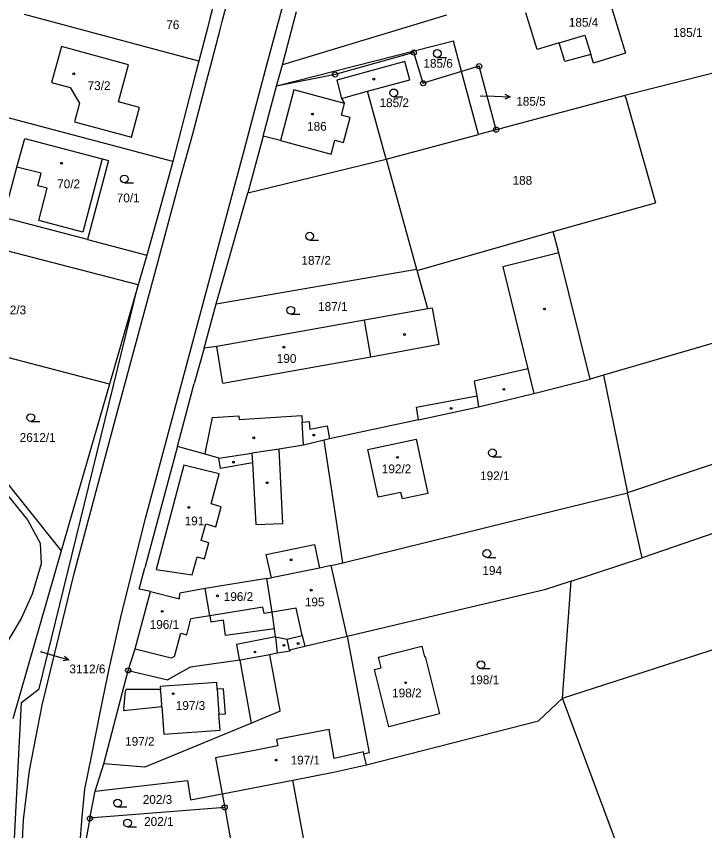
# Model space of a CAD drawing. Extents: x -736345 to -729997, y -1130177 to -1122501.
# Drawn here: x -733827.2 to -733694.1, y -1126174 to -1126016.4 of the extents above; entities that cross this region are included whole.
import ezdxf

# ---------------------------------------------------------------- set-up
doc = ezdxf.new("R2010")
doc.units = 0
for name, color, linetype in [('Vrstva 1', 7, 'Continuous'), ('Vrstva 16', 7, 'Continuous'), ('Vrstva 18', 7, 'Continuous'), ('Vrstva 19', 7, 'Continuous'), ('Vrstva 25', 7, 'Continuous'), ('Vrstva 4', 7, 'Continuous')]:
    doc.layers.add(name, color=color, linetype=linetype)

msp = doc.modelspace()

# ---------------------------------------------------------------- linework, layer by layer
at = {"layer": 'Vrstva 1'}
for points in [[(-733778.71, -1126025.84), (-733768.4, -1125987.72)], [(-733787.87, -1126009.78), (-733789.73, -1126016.84)], [(-733713.21, -1126011.07), (-733709.38, -1126023.59)], [(-733791.91, -1126025.09), (-733825.61, -1126016.09)], [(-733789.73, -1126016.84), (-733790.22, -1126018.71)], [(-733775.74, -1126025.82), (-733772.98, -1126015.52)], [(-733744.02, -1126016.2), (-733775.74, -1126025.82)], [(-733726.47, -1126022.86), (-733728.63, -1126015.78)], [(-733790.22, -1126018.71), (-733791.91, -1126025.09)], [(-733742.66, -1126021.25), (-733776.86, -1126029.98)], [(-733741.08, -1126027.13), (-733742.66, -1126021.25)], [(-733722.21, -1126021.56), (-733726.47, -1126022.86)], [(-733721.12, -1126025.17), (-733722.21, -1126021.56)], [(-733818.45, -1126022.28), (-733820.35, -1126029.22)], [(-733805.48, -1126025.79), (-733818.45, -1126022.28)], [(-733750.3, -1126023.45), (-733765.55, -1126027.69)], [(-733748.49, -1126029.39), (-733750.3, -1126023.45)], [(-733716.1, -1126023.82), (-733721.12, -1126025.17)], [(-733715.58, -1126025.49), (-733716.1, -1126023.82)], [(-733709.38, -1126023.59), (-733715.58, -1126025.49)], [(-733807.45, -1126033), (-733805.48, -1126025.79)], [(-733791.91, -1126025.09), (-733792.72, -1126028.25)], [(-733783.08, -1126042.12), (-733778.71, -1126025.84)], [(-733776.86, -1126029.98), (-733775.74, -1126025.82)], [(-733752.02, -1126025.16), (-733765.22, -1126028.8)], [(-733751.09, -1126028.71), (-733752.02, -1126025.16)], [(-733737.68, -1126026.09), (-733741.08, -1126027.13)], [(-733734.39, -1126038.37), (-733737.68, -1126026.09)], [(-733765.55, -1126027.69), (-733776.86, -1126029.98)], [(-733741.08, -1126027.13), (-733748.49, -1126029.39)], [(-733737.81, -1126039.28), (-733741.08, -1126027.13)], [(-733688.39, -1126026.37), (-733709.48, -1126031.73)], [(-733820.35, -1126029.22), (-733816.77, -1126030.21)], [(-733792.72, -1126028.25), (-733796.91, -1126044.51)], [(-733765.22, -1126028.8), (-733764.31, -1126032.31)], [(-733759.29, -1126030.94), (-733751.09, -1126028.71)], [(-733816.77, -1126030.21), (-733814.96, -1126033.23)], [(-733779.45, -1126039.59), (-733776.86, -1126029.98)], [(-733773.54, -1126030.63), (-733776.12, -1126040.48)], [(-733763.71, -1126033.27), (-733773.54, -1126030.63)], [(-733755.69, -1126044.05), (-733759.29, -1126030.94)], [(-733764.31, -1126032.31), (-733763.71, -1126033.27)], [(-733709.48, -1126031.73), (-733734.39, -1126038.37)], [(-733709.48, -1126031.73), (-733709.27, -1126032.46)], [(-733709.27, -1126032.46), (-733708.94, -1126033.62)], [(-733814.96, -1126033.23), (-733815.92, -1126036.87)], [(-733803.39, -1126034.09), (-733807.45, -1126033)], [(-733804.92, -1126039.84), (-733803.39, -1126034.09)], [(-733708.94, -1126033.62), (-733703.55, -1126052.49)], [(-733796.91, -1126044.51), (-733835.41, -1126034.32)], [(-733815.92, -1126036.87), (-733804.92, -1126039.84)], [(-733734.39, -1126038.37), (-733737.81, -1126039.28)], [(-733827.06, -1126045.59), (-733825.57, -1126040.04)], [(-733825.57, -1126040.04), (-733810.56, -1126043.99)], [(-733779.45, -1126039.59), (-733782.42, -1126050.61)], [(-733776.12, -1126040.48), (-733779.45, -1126039.59)], [(-733755.69, -1126044.05), (-733737.81, -1126039.28)], [(-733802.11, -1126113.32), (-733783.08, -1126042.12)], [(-733809.39, -1126044.3), (-733813.42, -1126059.64)], [(-733810.56, -1126043.99), (-733809.39, -1126044.3)], [(-733796.91, -1126044.51), (-733797.62, -1126047.07)], [(-733782.42, -1126050.61), (-733755.69, -1126044.05)], [(-733755.69, -1126044.05), (-733755.49, -1126044.75)], [(-733755.49, -1126044.75), (-733755.15, -1126045.96)], [(-733879.41, -1126046.76), (-733825.02, -1126113.86)], [(-733829.69, -1126055.37), (-733827.06, -1126045.59)], [(-733755.15, -1126045.96), (-733749.79, -1126065.37)], [(-733797.62, -1126047.07), (-733799.26, -1126052.94)], [(-733788.52, -1126072.08), (-733782.42, -1126050.61)], [(-733799.26, -1126052.94), (-733801.97, -1126062.64)], [(-733723.39, -1126058.05), (-733703.55, -1126052.49)], [(-733813.42, -1126059.64), (-733829.69, -1126055.37)], [(-733803.63, -1126068.4), (-733849.54, -1126056.53)], [(-733749.65, -1126065.6), (-733723.39, -1126058.05)], [(-733722.27, -1126062.19), (-733723.39, -1126058.05)], [(-733813.42, -1126059.64), (-733801.97, -1126062.64)], [(-733716.23, -1126086.65), (-733722.27, -1126062.19)], [(-733801.97, -1126062.64), (-733803.63, -1126068.4)], [(-733788.52, -1126072.08), (-733749.79, -1126065.37)], [(-733749.65, -1126065.6), (-733749.79, -1126065.37)], [(-733747.59, -1126073.05), (-733749.65, -1126065.6)], [(-733822.76, -1126146.51), (-733803.63, -1126068.4)], [(-733803.63, -1126068.4), (-733809.16, -1126087.57)], [(-733656.14, -1126069.1), (-733713.66, -1126085.86)], [(-733790.85, -1126080.66), (-733788.52, -1126072.08)], [(-733747.59, -1126073.05), (-733759.82, -1126075.23)], [(-733809.16, -1126087.57), (-733853.55, -1126076.01)], [(-733853.55, -1126076.01), (-733818.48, -1126119.85)], [(-733759.82, -1126075.23), (-733788.39, -1126080.31)], [(-733790.85, -1126080.66), (-733792.82, -1126087.46)], [(-733788.39, -1126080.31), (-733790.85, -1126080.66)], [(-733713.66, -1126085.86), (-733716.23, -1126086.65)], [(-733713.66, -1126085.86), (-733708.96, -1126108.61)], [(-733809.16, -1126087.57), (-733811.03, -1126094.04)], [(-733795.91, -1126099.13), (-733792.82, -1126087.46)], [(-733727.08, -1126089.38), (-733716.23, -1126086.65)], [(-733650.92, -1126089.17), (-733708.96, -1126108.61)], [(-733737.78, -1126092), (-733727.08, -1126089.38)], [(-733749.38, -1126094.48), (-733737.78, -1126092)], [(-733811.03, -1126094.04), (-733818.48, -1126119.85)], [(-733749.38, -1126094.48), (-733766.61, -1126098.17)], [(-733767.67, -1126098.42), (-733771.67, -1126099.39)], [(-733766.61, -1126098.17), (-733767.67, -1126098.42)], [(-733764.05, -1126122.15), (-733767.67, -1126098.42)], [(-733759.19, -1126100.25), (-733749.83, -1126098.23)], [(-733749.83, -1126098.23), (-733747.59, -1126108.73)], [(-733796.04, -1126099.62), (-733802.35, -1126123.15)], [(-733796.04, -1126099.62), (-733795.91, -1126099.13)], [(-733795.56, -1126099.76), (-733796.04, -1126099.62)], [(-733793.97, -1126100.21), (-733795.56, -1126099.76)], [(-733790.68, -1126101.16), (-733793.97, -1126100.21)], [(-733776.33, -1126100.17), (-733781.63, -1126100.92)], [(-733771.67, -1126099.39), (-733776.33, -1126100.17)], [(-733757.19, -1126109.47), (-733759.19, -1126100.25)], [(-733788.03, -1126101.91), (-733790.68, -1126101.16)], [(-733788.03, -1126101.91), (-733781.63, -1126100.92)], [(-733651.23, -1126102.3), (-733706.13, -1126121.17)], [(-733752.8, -1126108.54), (-733757.19, -1126109.47)], [(-733752.52, -1126109.77), (-733752.8, -1126108.54)], [(-733747.59, -1126108.73), (-733752.52, -1126109.77)], [(-733731.4, -1126114.11), (-733708.96, -1126108.61)], [(-733706.13, -1126121.17), (-733708.96, -1126108.61)], [(-733825.02, -1126113.86), (-733822.58, -1126118.36)], [(-733804.45, -1126122.55), (-733802.11, -1126113.32)], [(-733764.05, -1126122.15), (-733731.4, -1126114.11)], [(-733822.58, -1126118.36), (-733822.41, -1126122.38)], [(-733818.48, -1126119.85), (-733827.86, -1126152.36)], [(-733822.41, -1126122.38), (-733824.15, -1126128.23)], [(-733766.29, -1126122.7), (-733764.05, -1126122.15)], [(-733719.91, -1126125.7), (-733706.13, -1126121.17)], [(-733806.98, -1126132.69), (-733804.45, -1126122.55)], [(-733803.45, -1126127.26), (-733802.35, -1126123.15)], [(-733768.56, -1126123.18), (-733777.81, -1126125.05)], [(-733766.29, -1126122.7), (-733768.56, -1126123.18)], [(-733763.19, -1126136.44), (-733766.29, -1126122.7)], [(-733778.76, -1126125.21), (-733790.69, -1126127.11)], [(-733778.76, -1126125.21), (-733777.81, -1126125.05)], [(-733777.72, -1126131.72), (-733778.76, -1126125.21)], [(-733790.69, -1126127.11), (-733795.55, -1126128.05)], [(-733789.78, -1126132.4), (-733790.69, -1126127.11)], [(-733719.91, -1126125.7), (-733725.06, -1126127.4)], [(-733721.54, -1126148.31), (-733719.91, -1126125.7)], [(-733824.15, -1126128.23), (-733826.26, -1126132.9)], [(-733804.19, -1126138.77), (-733801.26, -1126127.68)], [(-733801.26, -1126127.68), (-733803.45, -1126127.26)], [(-733801.26, -1126127.68), (-733795.6, -1126129.1)], [(-733795.6, -1126129.1), (-733795.55, -1126128.05)], [(-733725.06, -1126127.4), (-733763.19, -1126136.44)], [(-733721.54, -1126148.31), (-733657.06, -1126127.5)], [(-733777.28, -1126134.95), (-733777.72, -1126131.72)], [(-733826.26, -1126132.9), (-733834.92, -1126147.41)], [(-733809.24, -1126142.69), (-733806.98, -1126132.69)], [(-733789.78, -1126132.4), (-733789.57, -1126133.61)], [(-733787.1, -1126133.22), (-733789.57, -1126133.61)], [(-733786.7, -1126136.24), (-733787.1, -1126133.22)], [(-733777.28, -1126134.95), (-733786.7, -1126136.24)], [(-733777.07, -1126136.47), (-733777.28, -1126134.95)], [(-733777.07, -1126136.47), (-733776.74, -1126139.66)], [(-733763.19, -1126136.44), (-733771.4, -1126138.35)], [(-733763.19, -1126136.44), (-733758.92, -1126158.91)], [(-733805.55, -1126142.98), (-733804.19, -1126138.77)], [(-733776.74, -1126139.66), (-733778.17, -1126139.98)], [(-733774.25, -1126139.25), (-733776.74, -1126139.66)], [(-733771.4, -1126138.35), (-733774.36, -1126139.04)], [(-733774.36, -1126139.04), (-733774.25, -1126139.25)], [(-733757.17, -1126140.42), (-733748.78, -1126138.29)], [(-733748.78, -1126138.29), (-733748.27, -1126140.33)], [(-733783.89, -1126141), (-733789.47, -1126141.77)], [(-733778.17, -1126139.98), (-733783.89, -1126141)], [(-733776.18, -1126150.7), (-733778.17, -1126139.98)], [(-733756.65, -1126142.46), (-733757.17, -1126140.42)], [(-733748.27, -1126140.33), (-733748.14, -1126140.3)], [(-733748.14, -1126140.3), (-733745.36, -1126151.4)], [(-733810.87, -1126150.44), (-733809.24, -1126142.69)], [(-733793.48, -1126142.32), (-733795.77, -1126143.6)], [(-733789.47, -1126141.77), (-733793.48, -1126142.32)], [(-733757.92, -1126142.78), (-733756.65, -1126142.46)], [(-733755.14, -1126153.89), (-733757.92, -1126142.78)], [(-733810.27, -1126161.02), (-733805.55, -1126142.98)], [(-733805.55, -1126142.98), (-733797.86, -1126144.78)], [(-733795.77, -1126143.6), (-733797.86, -1126144.78)], [(-733788.41, -1126145.28), (-733799.37, -1126146.07)], [(-733788.32, -1126146.62), (-733788.41, -1126145.28)], [(-733826.2, -1126149.18), (-733822.76, -1126146.51)], [(-733806.41, -1126150.39), (-733806.04, -1126146.98)], [(-733806, -1126146.66), (-733806.04, -1126146.98)], [(-733799.32, -1126146.65), (-733806, -1126146.66)], [(-733799.37, -1126146.07), (-733799.32, -1126146.65)], [(-733787.09, -1126146.54), (-733788.32, -1126146.62)], [(-733786.76, -1126151.37), (-733787.09, -1126146.54)], [(-733828.04, -1126185.55), (-733826.2, -1126149.18)], [(-733726.21, -1126152.7), (-733721.54, -1126148.31)], [(-733706.83, -1126188), (-733721.54, -1126148.31)], [(-733812.66, -1126159.63), (-733810.87, -1126150.44)], [(-733806.45, -1126150.71), (-733799.07, -1126149.98)], [(-733806.41, -1126150.39), (-733806.45, -1126150.71)], [(-733799.07, -1126149.98), (-733798.68, -1126155.28)], [(-733776.17, -1126150.88), (-733776.18, -1126150.7)], [(-733787.99, -1126151.45), (-733786.76, -1126151.37)], [(-733787.78, -1126154.52), (-733787.99, -1126151.45)], [(-733776.17, -1126150.88), (-733781.72, -1126153.17)], [(-733745.36, -1126151.4), (-733755.14, -1126153.89)], [(-733781.72, -1126153.17), (-733802.3, -1126161.66)], [(-733759.49, -1126161.23), (-733726.21, -1126152.7)], [(-733798.68, -1126155.28), (-733787.78, -1126154.52)], [(-733813.93, -1126165.95), (-733812.66, -1126159.63)], [(-733758.92, -1126158.91), (-733759.96, -1126159.16)], [(-733759.49, -1126161.23), (-733759.96, -1126159.16)], [(-733811.94, -1126166.34), (-733810.27, -1126161.02)], [(-733802.3, -1126161.66), (-733810.27, -1126161.02)], [(-733765.86, -1126162.68), (-733759.49, -1126161.23)], [(-733773.72, -1126164.19), (-733765.86, -1126162.68)], [(-733811.34, -1126166.29), (-733794.08, -1126164.29)], [(-733794.08, -1126164.29), (-733793.51, -1126167.99)], [(-733787.37, -1126166.82), (-733773.72, -1126164.19)], [(-733768.7, -1126191.36), (-733773.72, -1126164.19)], [(-733814.48, -1126171.31), (-733813.93, -1126165.95)], [(-733812.94, -1126171.62), (-733811.94, -1126166.34)], [(-733811.94, -1126166.34), (-733811.34, -1126166.29)], [(-733793.51, -1126167.99), (-733787.37, -1126166.82)], [(-733787.37, -1126166.82), (-733786.89, -1126169.49)], [(-733786.89, -1126169.49), (-733812.34, -1126171.51)], [(-733786.89, -1126169.49), (-733783.49, -1126188.58)], [(-733814.92, -1126177.1), (-733814.48, -1126171.31)], [(-733812.94, -1126171.62), (-733813.72, -1126175.78)], [(-733812.34, -1126171.51), (-733812.94, -1126171.62)]]:
    msp.add_lwpolyline(points, dxfattribs=at)
at = {"layer": 'Vrstva 16'}
for points in [[(-733737.5, -1126031.79), (-733734.7, -1126031.91)], [(-733822.59, -1126139.34), (-733819.92, -1126140.11)]]:
    msp.add_lwpolyline(points, dxfattribs=at)
at = {"layer": 'Vrstva 25'}
for points in [[(-733745.77, -1126024.38), (-733744.02, -1126024.38)], [(-733754.19, -1126032), (-733752.44, -1126032)], [(-733734.7, -1126031.91), (-733731.703, -1126032.035)], [(-733732.681, -1126031.495), (-733731.703, -1126032.035), (-733732.723, -1126032.493)], [(-733806.29, -1126048.64), (-733804.54, -1126048.64)], [(-733770.47, -1126059.72), (-733768.72, -1126059.72)], [(-733774.11, -1126074.05), (-733772.36, -1126074.05)], [(-733824.39, -1126094.81), (-733822.64, -1126094.81)], [(-733735.11, -1126101.63), (-733733.36, -1126101.63)], [(-733736.19, -1126121.11), (-733734.44, -1126121.11)], [(-733819.92, -1126140.11), (-733817.04, -1126140.946)], [(-733817.86, -1126140.187), (-733817.04, -1126140.946), (-733818.139, -1126141.148)], [(-733737.32, -1126142.63), (-733735.57, -1126142.63)], [(-733807.59, -1126169.39), (-733805.84, -1126169.39)], [(-733805.67, -1126173.25), (-733803.92, -1126173.25)]]:
    msp.add_lwpolyline(points, dxfattribs=at)
for centre, radius in [((-733750.3, -1126023.45), 0.5), ((-733745.77, -1126023.63), 0.75), ((-733750.3, -1126023.45), 0.032), ((-733737.68, -1126026.09), 0.5), ((-733737.68, -1126026.09), 0.032), ((-733816.08, -1126027.55), 0.175), ((-733765.55, -1126027.69), 0.5), ((-733765.55, -1126027.69), 0.032), ((-733758.07, -1126028.59), 0.175), ((-733748.49, -1126029.39), 0.5), ((-733748.49, -1126029.39), 0.032), ((-733754.19, -1126031.25), 0.75), ((-733769.9, -1126035.34), 0.175), ((-733734.39, -1126038.37), 0.5), ((-733734.39, -1126038.37), 0.032), ((-733818.43, -1126044.87), 0.175), ((-733806.29, -1126047.89), 0.75), ((-733770.47, -1126058.97), 0.75), ((-733774.11, -1126073.3), 0.75), ((-733725.03, -1126073.06), 0.175), ((-733752.12, -1126078), 0.175), ((-733775.45, -1126080.44), 0.175), ((-733732.89, -1126088.6), 0.175), ((-733743.1, -1126092.29), 0.175), ((-733824.39, -1126094.06), 0.75), ((-733781.27, -1126097.99), 0.175), ((-733769.67, -1126097.44), 0.175), ((-733735.11, -1126100.88), 0.75), ((-733753.48, -1126101.75), 0.175), ((-733785.17, -1126102.68), 0.175), ((-733778.67, -1126106.66), 0.175), ((-733793.82, -1126111.43), 0.175), ((-733736.19, -1126120.36), 0.75), ((-733774.05, -1126121.59), 0.175), ((-733788.29, -1126128.54), 0.175), ((-733770.15, -1126127.45), 0.175), ((-733798.96, -1126131.54), 0.175), ((-733775.43, -1126138.12), 0.175), ((-733772.68, -1126137.76), 0.175), ((-733781.03, -1126139.41), 0.175), ((-733737.32, -1126141.88), 0.75), ((-733805.55, -1126142.98), 0.5), ((-733805.55, -1126142.98), 0.032), ((-733751.89, -1126145.36), 0.175), ((-733796.83, -1126147.47), 0.175), ((-733776.96, -1126160.32), 0.175), ((-733807.59, -1126168.64), 0.75), ((-733786.89, -1126169.49), 0.5), ((-733786.89, -1126169.49), 0.032), ((-733812.94, -1126171.62), 0.5), ((-733812.94, -1126171.62), 0.032), ((-733805.67, -1126172.5), 0.75)]:
    msp.add_circle(centre, radius, dxfattribs=at)
at = {"layer": 'Vrstva 4'}
for points in [[(-733787.38, -1126017.42), (-733785.48, -1126010.35)], [(-733787.85, -1126019.22), (-733787.38, -1126017.42)], [(-733789.58, -1126025.91), (-733787.85, -1126019.22)], [(-733722.21, -1126021.56), (-733717.25, -1126020.05)], [(-733717.25, -1126020.05), (-733716.1, -1126023.82)], [(-733790.35, -1126028.79), (-733789.58, -1126025.91)], [(-733793.07, -1126039.16), (-733790.35, -1126028.79)], [(-733764.31, -1126032.31), (-733759.29, -1126030.94)], [(-733764.31, -1126035.54), (-733763.71, -1126033.27)], [(-733762.65, -1126035.98), (-733764.31, -1126035.54)], [(-733763.92, -1126040.84), (-733762.65, -1126035.98)], [(-733795.44, -1126047.71), (-733793.07, -1126039.16)], [(-733776.12, -1126040.48), (-733766.27, -1126043.1)], [(-733766.27, -1126043.1), (-733765.57, -1126040.41)], [(-733765.57, -1126040.41), (-733763.92, -1126040.84)], [(-733810.56, -1126043.99), (-733814.3, -1126058.21)], [(-733822.37, -1126046.81), (-733827.06, -1126045.59)], [(-733823, -1126049.24), (-733822.37, -1126046.81)], [(-733796.98, -1126053.44), (-733795.44, -1126047.71)], [(-733821.21, -1126049.71), (-733823, -1126049.24)], [(-733822.86, -1126055.95), (-733821.21, -1126049.71)], [(-733799.97, -1126064.52), (-733796.98, -1126053.44)], [(-733814.3, -1126058.21), (-733822.86, -1126055.95)], [(-733722.27, -1126062.19), (-733733.1, -1126064.93)], [(-733808.02, -1126094.3), (-733799.97, -1126064.52)], [(-733733.1, -1126064.93), (-733728.26, -1126084.62)], [(-733746.67, -1126072.89), (-733747.59, -1126073.05)], [(-733745.38, -1126079.89), (-733746.67, -1126072.89)], [(-733758.61, -1126082.28), (-733759.82, -1126075.23)], [(-733758.61, -1126082.28), (-733745.38, -1126079.89)], [(-733787.32, -1126087.07), (-733788.39, -1126080.31)], [(-733787.27, -1126087.42), (-733758.61, -1126082.28)], [(-733728.26, -1126084.62), (-733738.66, -1126087.04)], [(-733728.26, -1126084.62), (-733727.08, -1126089.38)], [(-733787.27, -1126087.42), (-733787.32, -1126087.07)], [(-733738.66, -1126087.04), (-733738.12, -1126089.83)], [(-733749.8, -1126092.05), (-733738.12, -1126089.83)], [(-733738.12, -1126089.83), (-733737.78, -1126092)], [(-733749.38, -1126094.48), (-733749.8, -1126092.05)], [(-733790.58, -1126100.67), (-733789.27, -1126094.06)], [(-733789.27, -1126094.06), (-733784.17, -1126093.71)], [(-733784.17, -1126093.71), (-733784.11, -1126094.42)], [(-733784.11, -1126094.42), (-733771.98, -1126093.65)], [(-733771.98, -1126093.65), (-733771.89, -1126094.93)], [(-733815.99, -1126124.2), (-733808.02, -1126094.3)], [(-733771.89, -1126094.93), (-733770.52, -1126094.83)], [(-733771.67, -1126099.39), (-733771.89, -1126094.93)], [(-733770.52, -1126094.83), (-733770.44, -1126096.3)], [(-733770.44, -1126096.3), (-733767.08, -1126095.66)], [(-733767.08, -1126095.66), (-733766.61, -1126098.17)], [(-733775.63, -1126114.55), (-733776.33, -1126100.17)], [(-733790.68, -1126101.16), (-733790.58, -1126100.67)], [(-733787.73, -1126103.89), (-733788.03, -1126101.91)], [(-733781.63, -1126100.92), (-733781.52, -1126102.82)], [(-733794.78, -1126103.26), (-733800.16, -1126123.46)], [(-733787.96, -1126104.95), (-733794.78, -1126103.26)], [(-733781.52, -1126102.82), (-733786.58, -1126103.7)], [(-733781.52, -1126102.82), (-733780.84, -1126114.75)], [(-733789.51, -1126110.74), (-733787.96, -1126104.95)], [(-733786.58, -1126103.7), (-733787.73, -1126103.89)], [(-733787.6, -1126111.32), (-733789.51, -1126110.74)], [(-733788.62, -1126115.18), (-733787.6, -1126111.32)], [(-733780.84, -1126114.75), (-733775.63, -1126114.55)], [(-733791.41, -1126117.86), (-733790.54, -1126114.61)], [(-733790.54, -1126114.61), (-733788.62, -1126115.18)], [(-733789.95, -1126118.31), (-733791.41, -1126117.86)], [(-733790.8, -1126121.39), (-733789.95, -1126118.31)], [(-733778.89, -1126120.56), (-733769.49, -1126118.63)], [(-733769.49, -1126118.63), (-733768.56, -1126123.18)], [(-733777.81, -1126125.05), (-733778.89, -1126120.56)], [(-733793.18, -1126124.47), (-733792.23, -1126121)], [(-733792.23, -1126121), (-733790.8, -1126121.39)], [(-733800.16, -1126123.46), (-733793.18, -1126124.47)], [(-733822.16, -1126149.71), (-733815.99, -1126124.2)], [(-733779.49, -1126130.71), (-733789.78, -1126132.4)], [(-733779.28, -1126131.98), (-733779.49, -1126130.71)], [(-733777.72, -1126131.72), (-733779.28, -1126131.98)], [(-733773.04, -1126130.96), (-733777.72, -1126131.72)], [(-733772.14, -1126134.99), (-733773.04, -1126130.96)], [(-733794.19, -1126136.09), (-733793.45, -1126133.01)], [(-733789.78, -1126132.4), (-733793.45, -1126133.01)], [(-733771.88, -1126136.19), (-733772.14, -1126134.99)], [(-733796.57, -1126140.29), (-733795.37, -1126135.76)], [(-733795.37, -1126135.76), (-733794.19, -1126136.09)], [(-733777.07, -1126136.47), (-733784.58, -1126137.99)], [(-733777.07, -1126136.47), (-733774.82, -1126136.9)], [(-733774.82, -1126136.9), (-733771.88, -1126136.19)], [(-733771.88, -1126136.19), (-733771.4, -1126138.35)], [(-733784.58, -1126137.99), (-733784.11, -1126140.77)], [(-733774.36, -1126139.04), (-733774.82, -1126136.9)], [(-733804.19, -1126138.77), (-733797.21, -1126140.51)], [(-733797.21, -1126140.51), (-733796.57, -1126140.29)], [(-733784.11, -1126140.77), (-733783.89, -1126141)], [(-733781.72, -1126153.17), (-733783.89, -1126141)], [(-733799.3, -1126146.98), (-733799.32, -1126146.65)], [(-733799.3, -1126146.98), (-733799.1, -1126149.66)], [(-733788.32, -1126146.62), (-733787.99, -1126151.45)], [(-733824.63, -1126162.32), (-733822.16, -1126149.71)], [(-733799.07, -1126149.98), (-733799.1, -1126149.66)], [(-733766.67, -1126154.38), (-733776.84, -1126156.34)], [(-733765.72, -1126160.01), (-733766.67, -1126154.38)], [(-733776.84, -1126156.34), (-733776.6, -1126157.57)], [(-733780.79, -1126158.39), (-733788.64, -1126159.89)], [(-733776.6, -1126157.57), (-733780.79, -1126158.39)], [(-733788.64, -1126159.89), (-733787.37, -1126166.82)], [(-733760.06, -1126158.72), (-733765.72, -1126160.01)], [(-733759.96, -1126159.16), (-733760.06, -1126158.72)], [(-733825.78, -1126171.85), (-733824.63, -1126162.32)], [(-733826.39, -1126183.9), (-733825.78, -1126171.85)]]:
    msp.add_lwpolyline(points, dxfattribs=at)

# ---------------------------------------------------------------- texts
at = {"layer": 'Vrstva 16'}
for s, p in [('185/5', (-733730.5, -1126033.73)), ('3112/6', (-733816.91, -1126143.54))]:
    msp.add_text(s, height=1.7, dxfattribs=at).set_placement(p)
at = {"layer": 'Vrstva 18'}
for s, height, p in [('76', 1.7, (-733798.18, -1126018.92)), ('185/1', 1.7, (-733700.17, -1126020.42)), ('185/6', 1.7, (-733748.46, -1126026.38)), ('185/2', 1.7, (-733756.94, -1126034)), ('185/5', 0.1, (-733737.3, -1126031.59)), ('188', 1.7, (-733731.22, -1126049.02)), ('70/1', 1.7, (-733807.77, -1126052.42)), ('187/2', 1.7, (-733772.04, -1126064.5)), ('187/1', 1.7, (-733768.82, -1126073.43)), ('2612/3', 1.7, (-733832.24, -1126074.09)), ('2612/1', 1.7, (-733826.53, -1126098.76)), ('192/1', 1.7, (-733737.49, -1126106.16)), ('194', 1.7, (-733737.05, -1126124.5)), ('3112/6', 0.1, (-733822.39, -1126139.14)), ('198/1', 1.7, (-733739.5, -1126145.65)), ('202/3', 1.7, (-733802.73, -1126168.79)), ('202/1', 1.7, (-733802.47, -1126173.05))]:
    msp.add_text(s, height=height, dxfattribs=at).set_placement(p)
at = {"layer": 'Vrstva 19'}
for s, p in [('185/4', (-733720.33, -1126018.45)), ('73/2', (-733813.4, -1126030.7)), ('186', (-733770.95, -1126038.57)), ('70/2', (-733819.28, -1126049.7)), ('190', (-733776.81, -1126083.49)), ('192/2', (-733756.5, -1126104.83)), ('191', (-733794.63, -1126114.9)), ('196/2', (-733787.07, -1126129.54)), ('195', (-733771.38, -1126130.58)), ('196/1', (-733801.39, -1126134.94)), ('198/2', (-733754.5, -1126148.19)), ('197/3', (-733796.35, -1126150.62)), ('197/2', (-733806.14, -1126157.55)), ('197/1', (-733774.14, -1126161.17))]:
    msp.add_text(s, height=1.7, dxfattribs=at).set_placement(p)

doc.saveas('drawing.dxf')
